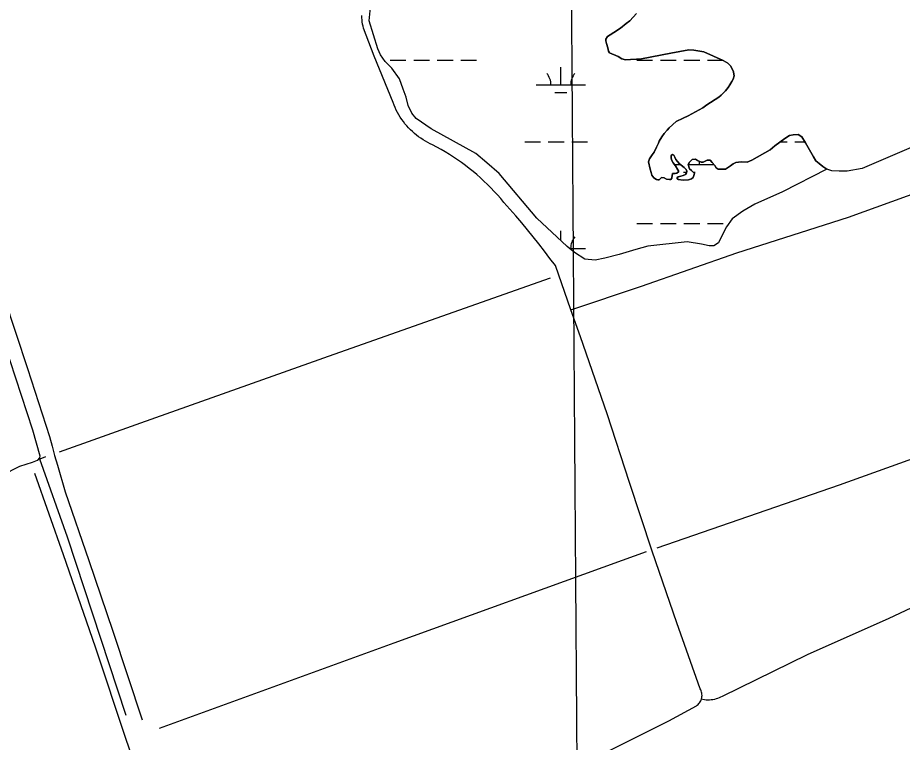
# Model space of a CAD drawing. Extents: x 3535183 to 3573198, y 534952 to 560562.
# Drawn here: x 3543424 to 3545224, y 552750 to 554225 of the extents above; entities that cross this region are included whole.
import ezdxf

# ---------------------------------------------------------------- set-up
doc = ezdxf.new("R2010")
doc.units = 0
for name, color, linetype in [('V-DTCH-CNTR', 7, 'Continuous'), ('V-GRID-MAJR', 7, 'Continuous'), ('V-TOPO-SHOR', 7, 'Continuous'), ('V-WETL-SWMP', 7, 'Continuous')]:
    doc.layers.add(name, color=color, linetype=linetype)

msp = doc.modelspace()

# ---------------------------------------------------------------- linework, layer by layer
at = {"layer": 'V-DTCH-CNTR'}
for points in [[(3544517.895, 553720.337), (3544506.873, 553735.142), (3544495.6890000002, 553749.825), (3544484.347, 553764.384), (3544472.846, 553778.818), (3544461.186, 553793.125), (3544449.3710000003, 553807.304), (3544437.403, 553821.353), (3544425.281, 553835.269), (3544413.005, 553849.054), (3544406.6580000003, 553856.613), (3544400.15, 553864.037), (3544393.484, 553871.318), (3544386.662, 553878.457), (3544379.69, 553885.447), (3544372.571, 553892.29), (3544365.307, 553898.974), (3544357.9020000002, 553905.505), (3544350.359, 553911.875), (3544342.681, 553918.082), (3544334.872, 553924.126), (3544326.934, 553929.997), (3544318.875, 553935.701), (3544310.693, 553941.231), (3544302.397, 553946.582), (3544293.988, 553951.757), (3544285.47, 553956.75), (3544276.848, 553961.561), (3544268.123, 553966.185), (3544263.128, 553968.465), (3544258.221, 553970.927), (3544253.409, 553973.573), (3544248.696, 553976.395), (3544244.094, 553979.3910000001), (3544239.605, 553982.557), (3544235.239, 553985.887), (3544230.997, 553989.379), (3544226.8910000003, 553993.029), (3544222.9220000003, 553996.828), (3544219.098, 554000.77), (3544215.424, 554004.854), (3544211.904, 554009.073), (3544208.543, 554013.4180000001), (3544205.348, 554017.885), (3544202.321, 554022.471), (3544199.468, 554027.1630000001), (3544196.792, 554031.959), (3544194.295, 554036.852), (3544191.985, 554041.834), (3544189.859, 554046.897), (3544187.926, 554052.0380000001), (3544149.313, 554146.7170000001), (3544127.629, 554203.495), (3544126.537, 554207.659), (3544125.648, 554211.872), (3544124.966, 554216.121), (3544124.491, 554220.4), (3544124.227, 554224.696), (3544124.1720000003, 554228.9990000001)], [(3543210.772, 554211.98), (3543225.069, 554172.4990000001), (3543252.2970000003, 554093.987), (3543292.491, 553970.075), (3543344.248, 553808.033), (3543396.413, 553655.084), (3543443.986, 553510.753), (3543488.343, 553372.769), (3543493.719, 553353.2440000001), (3543499.1240000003, 553333.72), (3543504.559, 553314.203), (3543520.296, 553260.18), (3543568.756, 553120.4), (3543617.236, 552976.526), (3543677.269, 552796.341)], [(3544549.392, 553630.508), (3544693.403, 553678.579), (3544886.916, 553746.019), (3545114.535, 553818.639), (3545322.571, 553893.8910000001), (3545538.752, 553978.285), (3545587.359, 553994.919)], [(3544565.929, 552702.453), (3544748.4220000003, 552793.966), (3544804.699, 552824.7490000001), (3544806.555, 552826.076), (3544808.281, 552827.563), (3544809.8710000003, 552829.199), (3544811.304, 552830.973), (3544812.574, 552832.867), (3544813.668, 552834.868), (3544814.577, 552836.957), (3544814.923, 552838), (3544815.296, 552839.1240000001), (3544815.816, 552841.344), (3544816.133, 552843.601), (3544816.248, 552845.876), (3544816.1580000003, 552848.156), (3544815.865, 552850.417), (3544815.367, 552852.643), (3544814.673, 552854.814), (3544813.786, 552856.915), (3544812.715, 552858.926), (3544765.142, 552993.402), (3544714.782, 553139.238), (3544669.001, 553279.184), (3544623.222, 553418.6730000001), (3544568.708, 553575.4130000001), (3544549.392, 553630.508), (3544517.895, 553720.337)], [(3543458.129, 553297.982), (3543516.722, 553132.7930000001), (3543581.8000000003, 552944.451), (3543644.147, 552756.547), (3543705.98, 552580.009), (3543762.3000000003, 552414.352), (3543805.148, 552298.429)], [(3545379.5160000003, 553088.699), (3545196.109, 553002.2), (3545029.934, 552928.075), (3544856.985, 552843.904), (3544854.0500000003, 552842.282), (3544851.021, 552840.84), (3544847.912, 552839.587), (3544844.732, 552838.526), (3544841.492, 552837.66), (3544838.205, 552836.992), (3544834.883, 552836.525), (3544831.538, 552836.263), (3544828.186, 552836.204), (3544824.835, 552836.349), (3544821.4990000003, 552836.697), (3544818.1920000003, 552837.248), (3544814.923, 552838)]]:
    msp.add_lwpolyline(points, dxfattribs=at)
at = {"layer": 'V-GRID-MAJR'}
msp.add_spline([(3544651.654, 540392.591), (3544607.59, 546451.528), (3544563.512, 552512.399), (3544519.434, 558573.285), (3544519.42, 558575.202)], degree=3, dxfattribs=at)
at = {"layer": 'V-TOPO-SHOR'}
msp.add_line((3543480.682, 553330.935), (3543469.166, 553326.427), dxfattribs=at)
for points in [[(3544710.969, 553916.487), (3544707.7060000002, 553931.488), (3544709.494, 553937.4130000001), (3544714.913, 553945.634), (3544718.982, 553951.1140000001), (3544723.932, 553961.606), (3544727.535, 553969.362), (3544729.333, 553973.466), (3544734.293, 553982.139), (3544739.2660000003, 553988.992), (3544745.146, 553995.849), (3544749.217, 554000.42), (3544763.713, 554013.693), (3544777.787, 554020.136), (3544787.773, 554025.192), (3544817.725, 554041.275), (3544825.884, 554047.6900000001), (3544850.378, 554063.287), (3544854.9080000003, 554066.951), (3544859.436, 554071.526), (3544863.9620000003, 554076.102), (3544869.39, 554082.954), (3544873, 554088.435), (3544877.061, 554095.281), (3544880.217, 554101.214), (3544881.108, 554104.86), (3544881.559, 554105.7710000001), (3544880.6, 554114.868), (3544877.84, 554120.7710000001), (3544874.17, 554126.667), (3544868.681, 554132.1), (3544859.092, 554137.968), (3544819.867, 554155.513), (3544799.825, 554158.595), (3544789.356, 554159.451), (3544752.981, 554152.8910000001), (3544693.4250000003, 554141.208), (3544682.964, 554140.245), (3544670.68, 554139.725), (3544660.67, 554139.219), (3544653.381, 554141.001), (3544645.6210000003, 554145.512), (3544627.83, 554153.612), (3544625.9930000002, 554156.789), (3544624.592, 554163.607), (3544621.8170000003, 554172.2390000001), (3544620.424, 554177.693), (3544620.863, 554180.881), (3544624.019, 554186.812), (3544629.4620000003, 554190.028), (3544636.72, 554194.615), (3544650.327, 554203.332), (3544662.109, 554212.949), (3544669.363, 554218.448), (3544682.938, 554233.535)], [(3543187.707, 554191.603), (3543249.444, 554000.547), (3543321.556, 553784.292), (3543383.957, 553597.5700000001), (3543454.222, 553386.313), (3543469.059, 553333.143), (3543468.171, 553329.042), (3543463.649, 553323.558), (3543453.656, 553319.411), (3543427.757, 553311.54), (3543391.444, 553293.149), (3543321.997, 553257.75), (3543111.812, 553156.089), (3542865.307, 553037.401), (3542746.824, 552984.022)], [(3545320.832, 553994.7220000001), (3545208.676, 553946.361), (3545141.9250000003, 553917.799), (3545111.918, 553912.6410000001), (3545095.079, 553912.552), (3545080.057, 553913.386), (3545070.0300000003, 553916.519), (3545062.264, 553921.9400000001), (3545054.498, 553927.816), (3545047.643, 553933.241), (3545043.0500000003, 553941.865), (3545026.975, 553969.997), (3545019.629, 553982.701), (3545011.869, 553987.212), (3545001.86, 553986.706), (3544994.133, 553984.845), (3544984.606, 553978.881), (3544964.204, 553964.211), (3544954.691, 553955.9720000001), (3544917.937, 553934.849), (3544907.943, 553931.156), (3544895.6550000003, 553931.5480000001), (3544885.194, 553930.128), (3544879.748, 553927.37), (3544874.309, 553923.245), (3544868.415, 553919.12), (3544863.8740000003, 553916.8200000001), (3544849.313, 553916.747), (3544845.203, 553919.454), (3544841.9930000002, 553923.988), (3544836.957, 553929.879), (3544832.8370000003, 553934.863), (3544826.466, 553934.831), (3544822.382, 553932.535), (3544818.292, 553931.148), (3544814.196, 553931.128), (3544807.356, 553934.278), (3544802.791, 553936.983), (3544796.423, 553936.041), (3544793.7060000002, 553933.751), (3544790.535, 553930.55), (3544788.285, 553925.987), (3544791.06, 553917.355), (3544795.17, 553914.191), (3544798.8340000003, 553910.113), (3544800.665, 553907.848), (3544797.978, 553899.644), (3544794.806, 553896.895), (3544788.899, 553895.044), (3544777.981, 553894.079), (3544767.9620000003, 553895.392), (3544765.214, 553899.019)], [(3544785.166, 553912.774), (3544784.24, 553915.954), (3544780.123, 553920.03), (3544770.526, 553927.716), (3544766.4080000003, 553932.246), (3544763.201, 553936.326), (3544760.901, 553941.319), (3544758.605, 553944.948), (3544755.867, 553946.754), (3544753.602, 553944.466), (3544753.63, 553939.006), (3544754.566, 553934.005), (3544757.776, 553929.471), (3544762.359, 553923.122), (3544766.951, 553915.411), (3544768.79, 553911.778), (3544764.7120000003, 553908.1190000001), (3544761.526, 553908.1), (3544757.432, 553908.08), (3544756.522, 553907.621), (3544756.072, 553906.707), (3544755.629, 553904.43), (3544754.753, 553898.055), (3544752.488, 553895.767), (3544750.214, 553895.3), (3544743.839, 553896.179), (3544739.274, 553898.884), (3544733.81, 553899.767), (3544732.45, 553898.395), (3544728.829, 553894.735), (3544726.554, 553894.723), (3544723.8200000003, 553895.62), (3544718.339, 553899.232), (3544714.215, 553904.672), (3544712.824, 553909.671), (3544710.969, 553916.487)], [(3544765.214, 553899.019), (3544767.4790000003, 553900.85), (3544773.39, 553902.247), (3544777.932, 553903.635), (3544782.47, 553905.933), (3544784.7290000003, 553909.13), (3544785.166, 553912.774)], [(3544507.571, 553694.506), (3544067.3850000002, 553539.321), (3543673.536, 553399.85), (3543508.164, 553340.632)], [(3545759.151, 553510.688), (3545463.662, 553406.096), (3545095.278, 553273.589), (3544724.598, 553145.165)], [(3543644.7800000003, 552805.236), (3543525.494, 553167.787), (3543469.166, 553326.427), (3543468.1950000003, 553329.159)], [(3544702.336, 553137.769), (3544653.733, 553120.224), (3544189.058, 552952.18), (3543711.67, 552778.153)]]:
    msp.add_lwpolyline(points, dxfattribs=at)
at = {"layer": 'V-WETL-SWMP'}
for p, q in [((3544181.6226855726, 554138.6953538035), (3544213.622685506, 554138.6953538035)), ((3544229.622685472, 554138.6953538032), (3544261.622685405, 554138.6953538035)), ((3544277.6226853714, 554138.6953538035), (3544309.622685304, 554138.6953538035)), ((3544325.6226852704, 554138.6953538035), (3544357.622685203, 554138.6953538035)), ((3544683.530684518, 554138.6953538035), (3544715.5306844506, 554138.6953538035)), ((3544731.5306844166, 554138.6953538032), (3544763.53068435, 554138.6953538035)), ((3544779.530684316, 554138.6953538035), (3544811.530684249, 554138.6953538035)), ((3544827.530684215, 554138.6953538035), (3544857.464641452, 554138.6953538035)), ((3544528.9386845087, 554087.9533540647), (3544528.9386847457, 554123.9533538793)), ((3544478.9386846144, 554087.9533540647), (3544578.938684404, 554087.9533540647)), ((3544516.938684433, 554072.5223541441), (3544540.938684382, 554072.5223541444)), ((3544455.530683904, 553972.5213546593), (3544487.530683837, 553972.5213546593)), ((3544503.530683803, 553972.5213546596), (3544535.530683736, 553972.5213546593)), ((3544551.530683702, 553972.5213546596), (3544583.530683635, 553972.5213546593)), ((3544975.762203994, 553972.5213546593), (3544989.438682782, 553972.5213546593)), ((3545005.438682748, 553972.5213546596), (3545025.516110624, 553972.5213546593)), ((3544790.3746828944, 553926.0913548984), (3544790.3746829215, 553930.223211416)), ((3544760.2154998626, 553926.0913548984), (3544772.5551116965, 553926.0913548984)), ((3544788.3350202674, 553926.0913548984), (3544840.1964688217, 553926.0913548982)), ((3544778.374682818, 553910.6603549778), (3544784.9130354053, 553910.6603549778)), ((3544798.342258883, 553910.660354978), (3544802.3746827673, 553910.660354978)), ((3544683.5306823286, 553806.0203555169), (3544715.5306822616, 553806.0203555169)), ((3544731.530682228, 553806.0203555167), (3544763.5306821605, 553806.0203555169)), ((3544779.530682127, 553806.0203555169), (3544811.53068206, 553806.0203555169)), ((3544827.530682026, 553806.0203555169), (3544859.530681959, 553806.0203555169)), ((3544528.938682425, 553771.2576521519), (3544528.9386825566, 553791.2783555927)), ((3544546.7374752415, 553755.2783557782), (3544578.938682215, 553755.2783557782))]:
    msp.add_line(p, q, dxfattribs=at)
for points in [[(3544647.691, 553743.226), (3544618.6040000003, 553735.795), (3544598.6040000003, 553731.1410000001), (3544577.656, 553733.763), (3544556.6520000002, 553747.307), (3544542.029, 553759.064), (3544479.838, 553816.995), (3544403.825, 553907.62), (3544378.228, 553929.333), (3544356.286, 553948.333), (3544265.008, 553998.832), (3544234.865, 554019.611), (3544225.707, 554030.485), (3544218.346, 554045.921), (3544214.616, 554063.1950000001), (3544208.16, 554079.545), (3544200.771, 554100.441), (3544185.186, 554122.204), (3544171.463, 554135.786), (3544162.291, 554149.392), (3544156.769, 554161.1950000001), (3544139.18, 554218.446), (3544142.647, 554252.14)], [(3544682.938, 554233.536), (3544669.363, 554218.448), (3544662.11, 554212.949), (3544650.328, 554203.332), (3544636.72, 554194.615), (3544629.463, 554190.027), (3544624.018, 554186.813), (3544620.863, 554180.881), (3544620.4250000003, 554177.693), (3544621.818, 554172.2390000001), (3544624.593, 554163.607), (3544625.9930000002, 554156.7880000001), (3544627.83, 554153.612), (3544645.62, 554145.512), (3544653.38, 554141.001), (3544660.67, 554139.218), (3544670.68, 554139.725), (3544682.964, 554140.2440000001), (3544693.426, 554141.208), (3544752.982, 554152.892), (3544789.355, 554159.451), (3544799.826, 554158.595), (3544819.866, 554155.513), (3544859.093, 554137.9670000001), (3544868.68, 554132.1), (3544874.169, 554126.667), (3544877.84, 554120.77), (3544880.6010000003, 554114.8690000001), (3544881.559, 554105.772), (3544881.108, 554104.859), (3544880.217, 554101.214), (3544877.062, 554095.282), (3544873.001, 554088.434), (3544869.389, 554082.955), (3544863.963, 554076.101), (3544859.436, 554071.526), (3544854.909, 554066.952), (3544850.377, 554063.2880000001), (3544825.883, 554047.689), (3544817.725, 554041.276), (3544787.772, 554025.193), (3544777.786, 554020.136), (3544763.7120000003, 554013.692), (3544749.218, 554000.42), (3544745.146, 553995.848), (3544739.265, 553988.991), (3544734.294, 553982.139), (3544729.333, 553973.4670000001), (3544727.534, 553969.362), (3544723.933, 553961.607), (3544718.982, 553951.115), (3544714.914, 553945.633), (3544709.495, 553937.4130000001), (3544707.7060000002, 553931.488), (3544710.969, 553916.487)], [(3544710.969, 553916.487), (3544712.824, 553909.67), (3544714.215, 553904.671), (3544718.339, 553899.232), (3544723.819, 553895.6190000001), (3544726.554, 553894.723), (3544728.829, 553894.735), (3544732.451, 553898.394), (3544733.809, 553899.767), (3544739.275, 553898.885), (3544743.84, 553896.178), (3544750.215, 553895.301), (3544752.488, 553895.767), (3544754.752, 553898.054), (3544755.629, 553904.43), (3544756.072, 553906.708), (3544756.523, 553907.62), (3544757.431, 553908.08), (3544761.526, 553908.101), (3544764.7120000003, 553908.118), (3544768.789, 553911.779), (3544766.95, 553915.411), (3544762.359, 553923.123), (3544757.775, 553929.471), (3544754.566, 553934.005), (3544753.63, 553939.006), (3544753.602, 553944.4670000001), (3544755.866, 553946.754), (3544758.606, 553944.948), (3544760.9, 553941.319), (3544763.201, 553936.325), (3544766.4080000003, 553932.246), (3544770.5270000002, 553927.716), (3544780.123, 553920.029), (3544784.24, 553915.955), (3544785.166, 553912.774), (3544784.73, 553909.131), (3544782.471, 553905.934), (3544777.932, 553903.635), (3544773.389, 553902.246), (3544767.48, 553900.851), (3544765.214, 553899.019), (3544767.963, 553895.392), (3544777.982, 553894.079), (3544788.899, 553895.045), (3544794.805, 553896.8960000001), (3544797.977, 553899.643), (3544800.665, 553907.848), (3544798.833, 553910.1140000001), (3544795.171, 553914.191), (3544791.059, 553917.355), (3544788.284, 553925.988), (3544790.536, 553930.55), (3544793.705, 553933.752), (3544796.424, 553936.041), (3544802.79, 553936.984), (3544807.355, 553934.277), (3544814.197, 553931.127), (3544818.293, 553931.148), (3544822.381, 553932.535), (3544826.465, 553934.831), (3544832.836, 553934.8640000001), (3544836.958, 553929.879), (3544841.994, 553923.9890000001), (3544845.203, 553919.455), (3544849.313, 553916.746), (3544863.875, 553916.821), (3544868.414, 553919.12), (3544874.309, 553923.246), (3544879.7490000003, 553927.37), (3544885.1950000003, 553930.128), (3544895.6550000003, 553931.547), (3544907.944, 553931.156), (3544917.937, 553934.848), (3544954.69, 553955.9720000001), (3544964.204, 553964.212), (3544984.607, 553978.88), (3544994.133, 553984.845), (3545001.86, 553986.706), (3545011.869, 553987.212), (3545019.629, 553982.701), (3545026.9760000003, 553969.997), (3545043.049, 553941.865), (3545047.644, 553933.242), (3545054.498, 553927.816), (3545062.265, 553921.9400000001), (3545070.0300000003, 553916.519), (3544980.16, 553870.546), (3544923.857, 553845.681), (3544899.358, 553830.992), (3544877.594, 553815.406), (3544865.846, 553798.963), (3544856.839, 553780.713), (3544849.628, 553767.023), (3544840.559, 553760.605), (3544830.548, 553760.553), (3544815.056, 553764.1140000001), (3544785.9080000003, 553768.514), (3544705.857, 553759.91), (3544681.315, 553753.412), (3544647.691, 553743.226)]]:
    msp.add_lwpolyline(points, dxfattribs=at)
for centre, radius, start, end in [((3544473.6957485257, 554088.4281572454), 35.24628790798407, 359.22817994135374, 40.7718382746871), ((3544584.181620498, 554088.4281572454), 35.246287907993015, 139.22817693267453, 180.77183526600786), ((3544845.617618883, 553926.566158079), 35.246287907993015, 170.0684558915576, 180.77183526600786), ((3544735.1317469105, 553926.566158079), 35.24628790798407, 359.22817994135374, 2.18168486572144), ((3544584.181618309, 553755.753158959), 35.246287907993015, 139.22817693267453, 180.77183526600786)]:
    msp.add_arc(centre, radius, start, end, dxfattribs=at)

doc.saveas('drawing.dxf')
